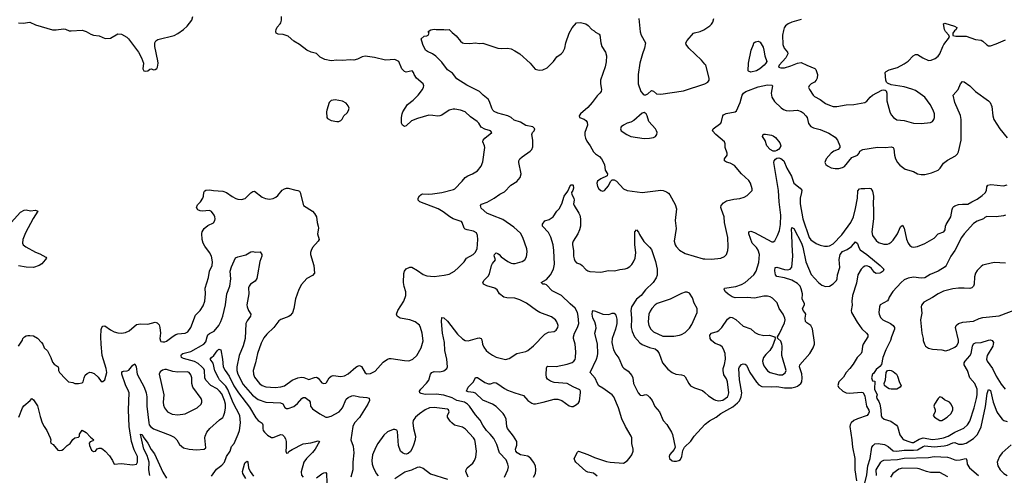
# Model space of a CAD drawing. Header units: inches. Extents: x 1834610 to 2027685, y 642842 to 774116.
# Tile 448 of 632: x 1952681 to 1963198, y 712891 to 717756. Entities that reach past the tile are written whole.
import ezdxf

# ---------------------------------------------------------------- set-up
doc = ezdxf.new("R2010")
doc.units = ezdxf.units.IN
doc.header["$MEASUREMENT"] = 0
doc.layers.add('B9751', color=7, linetype='Continuous')
doc.layers.add('B9761', color=7, linetype='Continuous')

msp = doc.modelspace()

# ---------------------------------------------------------------- linework, layer by layer
at = {"layer": 'B9751', "color": 5}
for points, elevation in [([(1952668, 714270), (1952710, 714332), (1952716, 714350), (1952733, 714370), (1952750, 714380), (1952770, 714384), (1952790, 714385), (1952830, 714379), (1952870, 714354), (1952915, 714310), (1952928, 714290), (1952944, 714250), (1952978, 714218), (1953013, 714150), (1953030, 714098), (1953050, 714076), (1953091, 714050), (1953097, 714030), (1953097, 714010), (1953106, 713990), (1953170, 713919), (1953202, 713890), (1953250, 713881), (1953271, 713871), (1953310, 713870), (1953350, 713878), (1953358, 713890), (1953369, 713931), (1953381, 713959), (1953401, 713979), (1953430, 713993), (1953450, 713990), (1953478, 713978), (1953518, 713938), (1953550, 713893), (1953570, 713891), (1953592, 713910), (1953611, 713990), (1953606, 714030), (1953562, 714170), (1953550, 714290), (1953547, 714370), (1953553, 714447), (1953560, 714470), (1953570, 714483), (1953590, 714486), (1953650, 714443), (1953690, 714422), (1953730, 714413), (1953770, 714410), (1953810, 714416), (1953850, 714433), (1953930, 714501), (1953971, 714509), (1954050, 714506), (1954130, 714524), (1954150, 714520), (1954170, 714497), (1954177, 714470), (1954185, 714410), (1954180, 714350), (1954187, 714327), (1954190, 714321), (1954210, 714314), (1954230, 714316), (1954250, 714323), (1954322, 714378), (1954350, 714393), (1954370, 714400), (1954450, 714408), (1954477, 714423), (1954511, 714470), (1954560, 714600), (1954609, 714651), (1954641, 714699), (1954659, 714750), (1954667, 714830), (1954664, 714890), (1954699, 715001), (1954710, 715070), (1954738, 715130), (1954742, 715170), (1954730, 715230), (1954709, 715270), (1954659, 715339), (1954642, 715370), (1954632, 715410), (1954628, 715472), (1954631, 715490), (1954650, 715525), (1954690, 715559), (1954750, 715587), (1954765, 715610), (1954769, 715630), (1954767, 715650), (1954758, 715670), (1954730, 715709), (1954710, 715717), (1954630, 715710), (1954610, 715713), (1954585, 715725), (1954571, 715750), (1954580, 715780), (1954612, 715810), (1954636, 715850), (1954644, 715870), (1954648, 715912), (1954655, 715925), (1954670, 715935), (1954710, 715939), (1954750, 715930), (1954850, 715925), (1954890, 715910), (1954950, 715869), (1954990, 715847), (1955010, 715840), (1955050, 715836), (1955090, 715846), (1955150, 715908), (1955170, 715921), (1955190, 715924), (1955270, 715859), (1955306, 715846), (1955350, 715838), (1955390, 715846), (1955418, 715862), (1955440, 715880), (1955485, 715935), (1955509, 715951), (1955530, 715957), (1955550, 715956), (1955630, 715934), (1955652, 715932), (1955670, 715923), (1955678, 715910), (1955711, 715771), (1955810, 715711), (1955830, 715686), (1955850, 715650), (1955859, 715590), (1955870, 715550), (1955872, 715530), (1955863, 715470), (1955879, 715410), (1955870, 715390), (1955810, 715324), (1955793, 715290), (1955788, 715270), (1955788, 715248), (1955823, 715130), (1955830, 715049), (1955810, 715023), (1955747, 714993), (1955690, 714929), (1955664, 714876), (1955626, 714774), (1955610, 714670), (1955595, 714625), (1955570, 714596), (1955555, 714585), (1955470, 714553), (1955450, 714540), (1955395, 714470), (1955321, 714399), (1955290, 714357), (1955260, 714300), (1955220, 714190), (1955200, 714090), (1955176, 714010), (1955178, 713970), (1955190, 713937), (1955244, 713870), (1955270, 713848), (1955310, 713837), (1955410, 713829), (1955470, 713835), (1955510, 713847), (1955593, 713907), (1955652, 713930), (1955690, 713938), (1955715, 713935), (1955770, 713915), (1955830, 713936), (1955850, 713938), (1955870, 713929), (1955910, 713877), (1955930, 713870), (1955950, 713876), (1955957, 713883), (1955988, 713932), (1956010, 713950), (1956030, 713956), (1956110, 713947), (1956150, 713952), (1956190, 713973), (1956270, 714044), (1956290, 714057), (1956310, 714062), (1956334, 714054), (1956370, 713985), (1956390, 713974), (1956430, 713977), (1956477, 714003), (1956562, 714098), (1956610, 714132), (1956630, 714138), (1956650, 714137), (1956790, 714115), (1956830, 714113), (1956850, 714116), (1956881, 714130), (1956924, 714170), (1956971, 714250), (1956992, 714328), (1956982, 714410), (1956964, 714470), (1956950, 714492), (1956905, 714530), (1956850, 714552), (1956744, 714570), (1956713, 714590), (1956707, 714610), (1956722, 714650), (1956785, 714750), (1956805, 714810), (1956805, 714850), (1956787, 714907), (1956780, 714950), (1956785, 715045), (1956791, 715070), (1956810, 715095), (1956850, 715113), (1956870, 715113), (1956930, 715078), (1956990, 715034), (1957030, 715020), (1957110, 715012), (1957214, 715026), (1957270, 715038), (1957326, 715070), (1957370, 715108), (1957429, 715171), (1957453, 715210), (1957526, 715250), (1957546, 715270), (1957566, 715310), (1957575, 715410), (1957571, 715451), (1957559, 715479), (1957530, 715497), (1957462, 715510), (1957440, 715520), (1957428, 715530), (1957409, 715589), (1957399, 715599), (1957386, 715606), (1957310, 715628), (1957275, 715650), (1957205, 715705), (1957150, 715736), (1956954, 715810), (1956939, 715830), (1956937, 715850), (1956950, 715875), (1956970, 715890), (1956985, 715895), (1957050, 715892), (1957090, 715896), (1957190, 715912), (1957316, 715944), (1957330, 715950), (1957409, 716030), (1957438, 716070), (1957469, 716090), (1957519, 716110), (1957570, 716142), (1957610, 716191), (1957630, 716238), (1957650, 716390), (1957647, 716410), (1957627, 716450), (1957632, 716470), (1957650, 716490), (1957725, 716550), (1957709, 716569), (1957650, 716585), (1957609, 716609), (1957585, 716650), (1957568, 716670), (1957497, 716717), (1957438, 716770), (1957390, 716790), (1957330, 716800), (1957310, 716800), (1957270, 716788), (1957190, 716736), (1957170, 716728), (1957146, 716726), (1957094, 716734), (1957050, 716735), (1956930, 716701), (1956866, 716674), (1956810, 716622), (1956790, 716616), (1956770, 716630), (1956759, 716650), (1956759, 716710), (1956766, 716750), (1956775, 716770), (1956822, 716850), (1956885, 716895), (1956939, 716950), (1956984, 717010), (1956996, 717036), (1956998, 717050), (1956991, 717071), (1956920, 717130), (1956895, 717170), (1956889, 717190), (1956873, 717210), (1956810, 717196), (1956790, 717204), (1956762, 717230), (1956730, 717310), (1956690, 717330), (1956590, 717324), (1956472, 717352), (1956370, 717367), (1956340, 717360), (1956290, 717333), (1956250, 717323), (1956210, 717328), (1956130, 717319), (1956070, 717322), (1956010, 717317), (1955941, 717330), (1955890, 717354), (1955850, 717396), (1955795, 717410), (1955750, 717430), (1955671, 717491), (1955608, 717528), (1955550, 717578), (1955496, 717596), (1955441, 717601), (1955422, 717610), (1955416, 717630), (1955420, 717650), (1955430, 717676), (1955464, 717710), (1955470, 717722), (1955479, 717750), (1955479, 717790)], 380), ([(1952670, 717722), (1952720, 717720), (1952790, 717728), (1952850, 717700), (1953030, 717648), (1953070, 717648), (1953150, 717659), (1953170, 717655), (1953210, 717638), (1953230, 717635), (1953350, 717643), (1953390, 717631), (1953440, 717600), (1953470, 717591), (1953530, 717583), (1953595, 717555), (1953650, 717557), (1953730, 717605), (1953770, 717600), (1953824, 717570), (1953845, 717550), (1953950, 717410), (1953983, 717350), (1954005, 717290), (1953996, 717230), (1954009, 717209), (1954030, 717205), (1954050, 717210), (1954070, 717227), (1954089, 717231), (1954110, 717221), (1954130, 717225), (1954147, 717233), (1954153, 717247), (1954160, 717290), (1954158, 717318), (1954125, 717470), (1954126, 717510), (1954134, 717530), (1954156, 717544), (1954330, 717588), (1954371, 717609), (1954430, 717650), (1954470, 717686), (1954520, 717750), (1954530, 717790)], 420), ([(1957858, 712870), (1957897, 712950), (1957902, 712982), (1957897, 713010), (1957877, 713057), (1957808, 713130), (1957778, 713218), (1957744, 713284), (1957706, 713330), (1957666, 713370), (1957630, 713426), (1957601, 713481), (1957550, 713535), (1957485, 713630), (1957466, 713650), (1957431, 713671), (1957350, 713690), (1957299, 713719), (1957210, 713747), (1957130, 713756), (1957014, 713754), (1956970, 713763), (1956955, 713770), (1956952, 713790), (1956966, 713810), (1957027, 713873), (1957052, 713908), (1957070, 713970), (1957083, 713990), (1957110, 713998), (1957170, 713995), (1957210, 714005), (1957243, 714030), (1957250, 714050), (1957245, 714130), (1957222, 714222), (1957219, 714310), (1957196, 714410), (1957187, 714533), (1957190, 714576), (1957210, 714573), (1957250, 714535), (1957359, 714399), (1957410, 714347), (1957441, 714330), (1957470, 714327), (1957570, 714356), (1957590, 714358), (1957610, 714352), (1957617, 714337), (1957625, 714290), (1957640, 714260), (1957665, 714225), (1957690, 714201), (1957730, 714172), (1957770, 714152), (1957870, 714126), (1957910, 714139), (1957990, 714190), (1958088, 714212), (1958110, 714222), (1958170, 714273), (1958290, 714396), (1958330, 714418), (1958390, 714427), (1958410, 714440), (1958430, 714470), (1958434, 714490), (1958420, 714530), (1958403, 714550), (1958361, 714581), (1958237, 714630), (1958203, 714650), (1958093, 714730), (1958025, 714765), (1957970, 714782), (1957885, 714785), (1957853, 714793), (1957807, 714827), (1957780, 714870), (1957758, 714890), (1957670, 714912), (1957637, 714930), (1957629, 714950), (1957644, 714976), (1957684, 715016), (1957698, 715042), (1957720, 715130), (1957730, 715151), (1957762, 715190), (1957750, 715234), (1957753, 715250), (1957770, 715265), (1957790, 715260), (1957804, 715250), (1957823, 715223), (1957894, 715174), (1957930, 715156), (1957950, 715153), (1957974, 715154), (1958050, 715173), (1958076, 715190), (1958095, 715225), (1958103, 715277), (1958099, 715310), (1958055, 715430), (1958030, 715475), (1957961, 715541), (1957842, 715622), (1957730, 715663), (1957672, 715690), (1957610, 715744), (1957602, 715770), (1957615, 715785), (1957673, 715807), (1957750, 715850), (1957810, 715892), (1957861, 715919), (1957929, 715990), (1957991, 716029), (1958028, 716070), (1958039, 716110), (1958012, 716230), (1958012, 716250), (1958025, 716270), (1958047, 716290), (1958134, 716350), (1958153, 716370), (1958161, 716399), (1958162, 716470), (1958152, 716530), (1958160, 716550), (1958178, 716570), (1958184, 716590), (1958162, 716610), (1958087, 716627), (1958030, 716660), (1957962, 716682), (1957930, 716710), (1957897, 716730), (1957790, 716759), (1957750, 716776), (1957734, 716790), (1957723, 716810), (1957701, 716881), (1957687, 716907), (1957633, 716950), (1957592, 716990), (1957458, 717058), (1957350, 717125), (1957305, 717185), (1957250, 717220), (1957190, 717301), (1957125, 717365), (1957090, 717392), (1957036, 717416), (1957017, 717430), (1956989, 717490), (1956968, 717552), (1957000, 717580), (1957030, 717582), (1957046, 717590), (1957055, 717610), (1957046, 717630), (1957074, 717646), (1957110, 717655), (1957130, 717651), (1957210, 717651), (1957230, 717646), (1957270, 717651), (1957300, 717620), (1957344, 717584), (1957390, 717526), (1957410, 717510), (1957426, 717506), (1957490, 717500), (1957550, 717508), (1957590, 717503), (1957630, 717505), (1957790, 717452), (1957830, 717449), (1957890, 717450), (1957930, 717444), (1957970, 717424), (1958022, 717390), (1958135, 717290), (1958189, 717229), (1958230, 717215), (1958270, 717221), (1958317, 717243), (1958382, 717310), (1958420, 717360), (1958464, 717390), (1958484, 717410), (1958505, 717450), (1958515, 717510), (1958550, 717610), (1958581, 717670), (1958630, 717721), (1958670, 717727), (1958730, 717711), (1958754, 717694), (1958792, 717652), (1958817, 717637), (1958830, 717622), (1958870, 717602), (1958878, 717590), (1958888, 717508), (1958901, 717470), (1958940, 717410), (1958948, 717368), (1958945, 717305), (1958934, 717254), (1958884, 717110), (1958884, 717070), (1958895, 717010), (1958893, 716990), (1958879, 716970), (1958850, 716944), (1958796, 716870), (1958750, 716818), (1958671, 716750), (1958656, 716730), (1958662, 716710), (1958712, 716692), (1958730, 716679), (1958741, 716661), (1958746, 716630), (1958718, 716550), (1958718, 716518), (1958724, 716490), (1958740, 716460), (1958776, 716410), (1958810, 716345), (1958830, 716324), (1958874, 716294), (1958895, 716270), (1958927, 716210), (1958936, 716150), (1958961, 716110), (1958958, 716090), (1958890, 716055), (1958854, 716030), (1958845, 716010), (1958853, 715973), (1958868, 715948), (1958890, 715931), (1958910, 715926), (1958929, 715931), (1958970, 715983), (1958992, 716028), (1959010, 716046), (1959030, 716047), (1959056, 716030), (1959130, 715950), (1959170, 715930), (1959330, 715909), (1959530, 715935), (1959553, 715933), (1959590, 715919), (1959610, 715904), (1959624, 715884), (1959682, 715782), (1959697, 715737), (1959681, 715610), (1959694, 715526), (1959673, 715390), (1959681, 715350), (1959692, 715332), (1959730, 715294), (1959790, 715259), (1959983, 715203), (1960000, 715202)], 360), ([(1959294, 717770), (1959307, 717627), (1959320, 717590), (1959364, 717510), (1959355, 717450), (1959332, 717390), (1959304, 717290), (1959288, 717170), (1959288, 717070), (1959315, 716990), (1959340, 716960), (1959350, 716953), (1959370, 716954), (1959390, 716964), (1959430, 716998), (1959450, 716993), (1959485, 716965), (1959530, 716960), (1959770, 716996), (1960000, 717070)], 380), ([(1960000, 717281), (1959964, 717324), (1959830, 717450), (1959800, 717490), (1959798, 717510), (1959810, 717535), (1959879, 717610), (1959890, 717616), (1959950, 717628), (1959990, 717648), (1960000, 717655)], 380), ([(1958170, 712870), (1958190, 712910), (1958194, 712950), (1958190, 712990), (1958170, 713030), (1958140, 713070), (1958110, 713096), (1958030, 713110), (1957996, 713130), (1957982, 713150), (1957978, 713170), (1957990, 713211), (1957990, 713250), (1957955, 713310), (1957891, 713390), (1957884, 713410), (1957877, 713490), (1957861, 713530), (1957846, 713550), (1957770, 713625), (1957730, 713649), (1957630, 713694), (1957550, 713766), (1957530, 713776), (1957470, 713781), (1957455, 713790), (1957470, 713830), (1957527, 713890), (1957550, 713935), (1957570, 713935), (1957650, 713881), (1957690, 713866), (1957710, 713867), (1957750, 713881), (1957770, 713879), (1957790, 713869), (1957858, 713818), (1957890, 713800), (1957970, 713770), (1958064, 713744), (1958110, 713691), (1958150, 713661), (1958170, 713655), (1958190, 713655), (1958271, 713671), (1958390, 713702), (1958430, 713704), (1958471, 713691), (1958550, 713633), (1958576, 713624), (1958593, 713627), (1958630, 713646), (1958650, 713665), (1958659, 713681), (1958673, 713773), (1958673, 713790), (1958664, 713804), (1958594, 713834), (1958530, 713870), (1958390, 713882), (1958350, 713894), (1958318, 713918), (1958310, 713934), (1958306, 713966), (1958307, 714033), (1958311, 714049), (1958324, 714056), (1958410, 714051), (1958530, 714076), (1958584, 714096), (1958602, 714110), (1958613, 714127), (1958618, 714150), (1958622, 714210), (1958614, 714290), (1958595, 714350), (1958595, 714370), (1958606, 714410), (1958640, 714470), (1958652, 714510), (1958648, 714590), (1958638, 714630), (1958615, 714675), (1958560, 714720), (1958469, 714809), (1958370, 714860), (1958310, 714925), (1958290, 714933), (1958268, 714930), (1958250, 714950), (1958310, 714982), (1958352, 715030), (1958384, 715090), (1958395, 715145), (1958386, 715290), (1958378, 715350), (1958355, 715435), (1958330, 715484), (1958267, 715550), (1958267, 715573), (1958292, 715608), (1958337, 715623), (1958379, 715650), (1958419, 715710), (1958443, 715737), (1958472, 715788), (1958498, 715870), (1958536, 715924), (1958564, 715990), (1958570, 715994), (1958590, 715992), (1958593, 715987), (1958595, 715955), (1958590, 715930), (1958576, 715910), (1958578, 715890), (1958601, 715850), (1958604, 715830), (1958598, 715790), (1958603, 715770), (1958655, 715690), (1958665, 715670), (1958673, 715630), (1958672, 715552), (1958660, 715510), (1958642, 715470), (1958593, 715390), (1958587, 715370), (1958585, 715350), (1958597, 715290), (1958598, 715230), (1958603, 715203), (1958610, 715182), (1958630, 715158), (1958670, 715145), (1958691, 715130), (1958730, 715088), (1958750, 715073), (1958770, 715068), (1958890, 715061), (1958970, 715078), (1959035, 715075), (1959090, 715089), (1959150, 715095), (1959170, 715103), (1959199, 715121), (1959219, 715141), (1959238, 715170), (1959254, 715210), (1959262, 715270), (1959253, 715350), (1959253, 715490), (1959270, 715511), (1959290, 715486), (1959301, 715461), (1959348, 715388), (1959410, 715328), (1959430, 715301), (1959474, 715174), (1959489, 715090), (1959492, 715028), (1959481, 714999), (1959448, 714950), (1959367, 714870), (1959318, 714810), (1959270, 714770), (1959217, 714690), (1959209, 714650), (1959215, 714570), (1959213, 714470), (1959225, 714425), (1959249, 714370), (1959304, 714304), (1959329, 714289), (1959410, 714255), (1959470, 714240), (1959490, 714225), (1959511, 714191), (1959549, 714090), (1959603, 714023), (1959650, 713988), (1959690, 713971), (1959750, 713964), (1959775, 713955), (1959790, 713941), (1959828, 713870), (1959847, 713847), (1959890, 713826), (1959976, 713796), (1960000, 713774)], 340), ([(1952591, 715590), (1952690, 715702), (1952730, 715722), (1952750, 715727), (1952796, 715716), (1952850, 715723), (1952874, 715710), (1952826, 715634), (1952742, 715478), (1952715, 715410), (1952711, 715370), (1952720, 715350), (1952746, 715330), (1952850, 715273), (1952896, 715256), (1952961, 715221), (1952967, 715210), (1952955, 715190), (1952918, 715150), (1952890, 715130), (1952830, 715111), (1952750, 715114), (1952670, 715129)], 380), ([(1952671, 713510), (1952710, 713610), (1952727, 713633), (1952794, 713690), (1952810, 713711), (1952830, 713696), (1952870, 713633), (1952899, 713519), (1952923, 713450), (1952944, 713410), (1952973, 713370), (1953008, 713290), (1953014, 713270), (1953009, 713250), (1953014, 713234), (1953039, 713219), (1953090, 713160), (1953110, 713155), (1953130, 713159), (1953150, 713170), (1953190, 713210), (1953220, 713230), (1953250, 713273), (1953270, 713291), (1953310, 713298), (1953319, 713310), (1953321, 713330), (1953350, 713371), (1953390, 713346), (1953437, 713297), (1953472, 713270), (1953462, 713258), (1953433, 713247), (1953425, 713235), (1953428, 713210), (1953450, 713159), (1953470, 713144), (1953490, 713148), (1953510, 713174), (1953530, 713182), (1953550, 713179), (1953570, 713169), (1953594, 713150), (1953640, 713100), (1953673, 713050), (1953691, 713011), (1953764, 713016), (1953890, 713001), (1953929, 713011), (1953940, 713030), (1953940, 713090), (1953903, 713163), (1953877, 713250), (1953852, 713410), (1953842, 713590), (1953851, 713770), (1953845, 713790), (1953810, 713856), (1953773, 713970), (1953773, 713990), (1953781, 713999), (1953790, 714003), (1953830, 714006), (1953846, 714014), (1953890, 714068), (1953910, 714081), (1953924, 714050), (1953936, 713970), (1954012, 713830), (1954034, 713770), (1954040, 713730), (1954041, 713630), (1954062, 713450), (1954066, 713430), (1954079, 713410), (1954110, 713388), (1954290, 713319), (1954330, 713298), (1954359, 713270), (1954390, 713219), (1954430, 713185), (1954490, 713170), (1954570, 713163), (1954650, 713168), (1954670, 713185), (1954659, 713290), (1954662, 713310), (1954682, 713350), (1954714, 713390), (1954816, 713484), (1954850, 713508), (1954858, 713522), (1954874, 713566), (1954879, 713610), (1954878, 713650), (1954870, 713690), (1954839, 713759), (1954816, 713790), (1954790, 713813), (1954723, 713850), (1954670, 713905), (1954660, 713930), (1954655, 714010), (1954647, 714027), (1954626, 714050), (1954586, 714086), (1954550, 714106), (1954430, 714137), (1954410, 714150), (1954405, 714170), (1954410, 714180), (1954423, 714190), (1954510, 714212), (1954648, 714290), (1954670, 714315), (1954683, 714370), (1954692, 714390), (1954710, 714405), (1954758, 714430), (1954809, 714490), (1954830, 714532), (1954851, 714590), (1954881, 714710), (1954895, 714830), (1954925, 714910), (1954936, 714990), (1954931, 715070), (1954945, 715115), (1954988, 715212), (1955010, 715224), (1955097, 715243), (1955150, 715278), (1955170, 715281), (1955195, 715275), (1955250, 715276), (1955266, 715250), (1955267, 715230), (1955245, 715175), (1955223, 715030), (1955213, 714993), (1955196, 714964), (1955146, 714930), (1955131, 714910), (1955127, 714893), (1955129, 714830), (1955109, 714710), (1955110, 714690), (1955124, 714650), (1955150, 714610), (1955148, 714590), (1955110, 714540), (1955097, 714510), (1955090, 714350), (1955070, 714272), (1955025, 714170), (1954999, 714050), (1954999, 714010), (1955010, 713970), (1955070, 713861), (1955167, 713747), (1955230, 713699), (1955310, 713670), (1955467, 713666), (1955493, 713653), (1955515, 713615), (1955530, 713604), (1955550, 713603), (1955610, 713627), (1955650, 713657), (1955695, 713710), (1955710, 713721), (1955730, 713720), (1955775, 713690), (1955784, 713670), (1955789, 713630), (1955810, 713599), (1955886, 713546), (1955952, 713512), (1955970, 713510), (1956010, 713521), (1956095, 713570), (1956130, 713610), (1956170, 713702), (1956190, 713720), (1956230, 713739), (1956250, 713742), (1956310, 713727), (1956390, 713720), (1956414, 713714), (1956418, 713690), (1956401, 713650), (1956312, 713508), (1956259, 713450), (1956239, 713410), (1956220, 713270), (1956243, 713203), (1956251, 713130), (1956238, 713030), (1956240, 712950), (1956220, 712870)], 360), ([(1958850, 712883), (1958810, 712914), (1958750, 712923), (1958730, 712936), (1958623, 713030), (1958610, 713050), (1958604, 713070), (1958641, 713139), (1958650, 713147), (1958750, 713114), (1958822, 713081), (1958950, 713038), (1958990, 713030), (1959130, 713019), (1959170, 713046), (1959193, 713070), (1959220, 713110), (1959233, 713150), (1959235, 713170), (1959219, 713230), (1959218, 713290), (1959212, 713310), (1959151, 713410), (1959114, 713494), (1959076, 713610), (1959027, 713730), (1959010, 713751), (1958910, 713822), (1958867, 713847), (1958852, 713870), (1958827, 713927), (1958773, 713990), (1958841, 714130), (1958854, 714166), (1958857, 714190), (1958852, 714292), (1958826, 714410), (1958838, 714462), (1958836, 714490), (1958823, 714530), (1958803, 714570), (1958795, 714610), (1958799, 714641), (1958808, 714650), (1958830, 714645), (1958911, 714611), (1958974, 714606), (1959010, 714623), (1959030, 714623), (1959050, 714601), (1959059, 714559), (1959060, 714510), (1959046, 714450), (1959008, 714350), (1959007, 714310), (1959023, 714230), (1959050, 714184), (1959082, 714142), (1959121, 714050), (1959135, 714035), (1959182, 714002), (1959218, 713958), (1959230, 713930), (1959236, 713870), (1959288, 713770), (1959310, 713748), (1959330, 713744), (1959370, 713753), (1959388, 713748), (1959410, 713725), (1959436, 713690), (1959464, 713624), (1959517, 713570), (1959555, 713475), (1959594, 713434), (1959644, 713350), (1959653, 713327), (1959683, 713190), (1959673, 713167), (1959626, 713114), (1959618, 713090), (1959621, 713070), (1959650, 713045), (1959670, 713041), (1959697, 713043), (1959722, 713050), (1959739, 713061), (1959753, 713090), (1959766, 713154), (1959784, 713190), (1959850, 713255), (1959885, 713310), (1960000, 713434)], 320), ([(1954730, 712882), (1954785, 712955), (1954841, 712999), (1954868, 713030), (1954890, 713090), (1954928, 713150), (1954943, 713197), (1954971, 713230), (1955016, 713330), (1955029, 713370), (1955040, 713450), (1955032, 713530), (1954963, 713663), (1954905, 713805), (1954883, 713843), (1954817, 713910), (1954804, 713930), (1954767, 714007), (1954747, 714087), (1954715, 714130), (1954730, 714150), (1954756, 714170), (1954790, 714220), (1954810, 714236), (1954830, 714231), (1954848, 714130), (1954856, 714050), (1954875, 714010), (1954918, 713950), (1954967, 713847), (1955017, 713770), (1955137, 713617), (1955203, 713503), (1955230, 713474), (1955270, 713446), (1955280, 713430), (1955278, 713390), (1955283, 713370), (1955296, 713350), (1955330, 713318), (1955370, 713296), (1955390, 713296), (1955470, 713326), (1955490, 713323), (1955507, 713306), (1955520, 713280), (1955526, 713250), (1955527, 713193), (1955523, 713150), (1955530, 713126), (1955550, 713131), (1955557, 713143), (1955593, 713167), (1955710, 713226), (1955790, 713238), (1955870, 713259), (1955883, 713250), (1955838, 713170), (1955810, 713135), (1955745, 713070), (1955718, 713030), (1955689, 712929), (1955693, 712893), (1955708, 712870)], 340), ([(1957471, 712870), (1957447, 712930), (1957449, 712950), (1957461, 712970), (1957520, 713020), (1957540, 713050), (1957554, 713086), (1957560, 713150), (1957548, 713250), (1957542, 713270), (1957529, 713289), (1957443, 713383), (1957410, 713403), (1957327, 713427), (1957296, 713450), (1957278, 713470), (1957250, 713510), (1957250, 713530), (1957267, 713570), (1957261, 713590), (1957250, 713595), (1957110, 713616), (1957059, 713610), (1957013, 713590), (1956952, 713548), (1956908, 713510), (1956885, 713475), (1956882, 713450), (1956888, 713392), (1956908, 713310), (1956905, 713270), (1956888, 713212), (1956869, 713171), (1956854, 713146), (1956830, 713124), (1956810, 713117), (1956790, 713119), (1956769, 713129), (1956750, 713150), (1956727, 713210), (1956717, 713357), (1956710, 713374), (1956690, 713379), (1956670, 713378), (1956610, 713356), (1956570, 713318), (1956506, 713230), (1956484, 713190), (1956450, 713110), (1956441, 713050), (1956445, 713010), (1956457, 712977), (1956490, 712910), (1956510, 712886)], 380), ([(1954073, 712887), (1954062, 712950), (1954063, 713030), (1954043, 713103), (1954006, 713170), (1953970, 713331), (1953990, 713327), (1954001, 713301), (1954050, 713233), (1954085, 713165), (1954120, 713120), (1954210, 712925), (1954250, 712860)], 340), ([(1955096, 712856), (1955064, 712910), (1955060, 712930), (1955082, 713010), (1955090, 713027), (1955110, 713041), (1955119, 713030), (1955126, 712970), (1955142, 712930), (1955180, 712880)], 320), ([(1956690, 712856), (1956794, 712926), (1956870, 712950), (1956930, 712979), (1956950, 712980), (1956990, 712968), (1957070, 712907), (1957250, 712848)], 380), ([(1955850, 712862), (1955910, 712905), (1955930, 712916), (1955950, 712920), (1955958, 712910), (1955961, 712810)], 340)]:
    msp.add_lwpolyline(points, dxfattribs=dict(at, elevation=elevation))
for points, elevation in [([(1956050, 716900), (1956010, 716891), (1955988, 716870), (1955961, 716790), (1955957, 716770), (1955961, 716710), (1955970, 716699), (1956010, 716679), (1956070, 716670), (1956090, 716670), (1956110, 716678), (1956125, 716695), (1956142, 716730), (1956178, 716762), (1956193, 716787), (1956200, 716810), (1956190, 716837), (1956170, 716866), (1956130, 716885)], 420), ([(1959350, 716764), (1959330, 716759), (1959241, 716679), (1959210, 716662), (1959170, 716649), (1959131, 716630), (1959105, 716610), (1959098, 716590), (1959105, 716570), (1959165, 716530), (1959208, 716508), (1959350, 716488), (1959410, 716489), (1959450, 716496), (1959472, 716508), (1959487, 716530), (1959490, 716550), (1959485, 716570), (1959474, 716590), (1959402, 716670), (1959384, 716730), (1959373, 716750)], 380), ([(1959790, 714847), (1959750, 714832), (1959630, 714770), (1959490, 714725), (1959468, 714711), (1959432, 714670), (1959415, 714645), (1959401, 714610), (1959395, 714530), (1959401, 714490), (1959422, 714450), (1959450, 714423), (1959550, 714377), (1959670, 714377), (1959730, 714387), (1959750, 714393), (1959790, 714417), (1959837, 714463), (1959859, 714501), (1959916, 714630), (1959916, 714670), (1959884, 714730), (1959866, 714786), (1959835, 714835), (1959810, 714847)], 360), ([(1954230, 714021), (1954207, 714013), (1954183, 713997), (1954171, 713970), (1954222, 713750), (1954215, 713670), (1954219, 713639), (1954229, 713610), (1954259, 713570), (1954310, 713542), (1954370, 713535), (1954450, 713547), (1954576, 713610), (1954620, 713650), (1954628, 713670), (1954628, 713690), (1954619, 713710), (1954529, 713830), (1954519, 713870), (1954519, 713930), (1954510, 713965), (1954490, 713987), (1954470, 713995), (1954370, 713991), (1954318, 713998), (1954250, 714020)], 380)]:
    msp.add_lwpolyline(points, close=True, dxfattribs=dict(at, elevation=elevation))
at = {"layer": 'B9761', "color": 5}
for points, elevation in [([(1960000, 717655), (1960054, 717690), (1960072, 717708), (1960085, 717730), (1960094, 717770)], 380), ([(1961030, 717758), (1960930, 717731), (1960889, 717711), (1960862, 717690), (1960847, 717670), (1960838, 717642), (1960830, 717590), (1960831, 717491), (1960848, 717450), (1960881, 717410), (1960887, 717390), (1960866, 717350), (1960794, 717270), (1960787, 717247), (1960810, 717241), (1960850, 717242), (1960918, 717262), (1960990, 717291), (1961030, 717298), (1961090, 717269), (1961176, 717236), (1961184, 717224), (1961203, 717170), (1961200, 717130), (1961190, 717110), (1961171, 717090), (1961135, 717070), (1961113, 717050), (1961108, 717030), (1961116, 717010), (1961156, 716950), (1961170, 716936), (1961230, 716903), (1961290, 716862), (1961330, 716842), (1961370, 716829), (1961410, 716828), (1961510, 716846), (1961591, 716849), (1961710, 716870), (1961730, 716884), (1961767, 716930), (1961790, 716950), (1961890, 717003), (1961910, 717007), (1961924, 717004), (1961936, 716996), (1961944, 716970), (1961945, 716890), (1961977, 716770), (1961990, 716739), (1962013, 716710), (1962050, 716687), (1962130, 716678), (1962230, 716651), (1962310, 716646), (1962410, 716658), (1962431, 716669), (1962446, 716690), (1962452, 716710), (1962453, 716750), (1962440, 716790), (1962408, 716850), (1962350, 716930), (1962250, 716998), (1962210, 717015), (1962130, 717038), (1961990, 717059), (1961950, 717079), (1961939, 717090), (1961933, 717110), (1961927, 717190), (1961936, 717204), (1961970, 717222), (1962056, 717244), (1962130, 717283), (1962170, 717311), (1962225, 717370), (1962250, 717384), (1962270, 717384), (1962327, 717347), (1962390, 717320), (1962418, 717322), (1962458, 717342), (1962490, 717365), (1962510, 717391), (1962540, 717470), (1962552, 717490), (1962614, 717570), (1962606, 717590), (1962570, 717629), (1962559, 717650), (1962550, 717710), (1962562, 717718), (1962668, 717688), (1962691, 717671), (1962685, 717650), (1962665, 717635), (1962650, 717610), (1962648, 717588), (1962681, 717581), (1962790, 717578), (1962890, 717545), (1962950, 717538), (1962970, 717528), (1963010, 717486), (1963030, 717478), (1963050, 717477), (1963110, 717497), (1963210, 717540)], 380), ([(1960000, 717070), (1960001, 717070), (1960032, 717090), (1960044, 717110), (1960044, 717130), (1960009, 717270), (1960000, 717281)], 380), ([(1960000, 715202), (1960070, 715200), (1960170, 715210), (1960210, 715227), (1960232, 715248), (1960245, 715290), (1960250, 715330), (1960245, 715430), (1960208, 715590), (1960205, 715650), (1960176, 715730), (1960172, 715750), (1960174, 715770), (1960199, 715801), (1960230, 715821), (1960310, 715840), (1960375, 715845), (1960420, 715860), (1960450, 715877), (1960504, 715930), (1960504, 715950), (1960486, 716010), (1960470, 716037), (1960390, 716109), (1960317, 716197), (1960270, 716223), (1960230, 716235), (1960209, 716250), (1960209, 716270), (1960239, 716310), (1960239, 716330), (1960215, 716390), (1960215, 716430), (1960209, 716450), (1960116, 716530), (1960083, 716570), (1960090, 716590), (1960169, 716650), (1960178, 716670), (1960190, 716730), (1960200, 716740), (1960227, 716753), (1960322, 716770), (1960338, 716782), (1960376, 716870), (1960397, 716950), (1960411, 716970), (1960436, 716990), (1960570, 717040), (1960670, 717059), (1960716, 717056), (1960724, 717050), (1960709, 716970), (1960715, 716930), (1960743, 716883), (1960815, 716815), (1960838, 716798), (1960870, 716785), (1960903, 716783), (1960990, 716788), (1961030, 716774), (1961050, 716760), (1961080, 716730), (1961091, 716710), (1961107, 716647), (1961130, 716616), (1961161, 716601), (1961230, 716584), (1961323, 716543), (1961390, 716502), (1961416, 716470), (1961443, 716410), (1961441, 716390), (1961425, 716370), (1961378, 716350), (1961350, 716329), (1961296, 716270), (1961281, 716230), (1961291, 716210), (1961310, 716195), (1961350, 716174), (1961390, 716168), (1961430, 716168), (1961470, 716178), (1961490, 716188), (1961570, 716283), (1961629, 716310), (1961649, 716330), (1961655, 716350), (1961688, 716370), (1961845, 716395), (1961930, 716390), (1961990, 716397), (1962010, 716391), (1962018, 716378), (1962024, 716310), (1962035, 716270), (1962056, 716230), (1962081, 716201), (1962140, 716160), (1962230, 716134), (1962270, 716110), (1962310, 716101), (1962350, 716103), (1962421, 716119), (1962490, 716150), (1962513, 716170), (1962550, 716223), (1962590, 716255), (1962677, 716303), (1962698, 716322), (1962710, 716346), (1962739, 716470), (1962738, 716690), (1962731, 716731), (1962670, 716870), (1962653, 716950), (1962704, 717010), (1962730, 717071), (1962750, 717096), (1962770, 717091), (1962830, 717050), (1962889, 716989), (1963030, 716890), (1963047, 716870), (1963066, 716830), (1963075, 716730), (1963087, 716690), (1963150, 716591), (1963230, 716495)], 360), ([(1960000, 713774), (1960038, 713738), (1960099, 713699), (1960113, 713693), (1960150, 713687), (1960190, 713694), (1960216, 713710), (1960240, 713730), (1960250, 713744), (1960256, 713770), (1960241, 713890), (1960230, 713920), (1960204, 713964), (1960194, 714010), (1960194, 714030), (1960210, 714074), (1960222, 714130), (1960217, 714190), (1960199, 714239), (1960184, 714264), (1960160, 714280), (1960110, 714299), (1960069, 714330), (1960056, 714350), (1960052, 714388), (1960070, 714407), (1960130, 714425), (1960150, 714438), (1960180, 714470), (1960241, 714559), (1960270, 714578), (1960290, 714577), (1960330, 714554), (1960410, 714483), (1960490, 714453), (1960535, 714415), (1960570, 714397), (1960630, 714384), (1960690, 714388), (1960745, 714370), (1960754, 714350), (1960751, 714349), (1960723, 714270), (1960695, 714225), (1960650, 714181), (1960627, 714150), (1960615, 714110), (1960618, 714090), (1960630, 714060), (1960650, 714030), (1960670, 714007), (1960699, 713990), (1960790, 713963), (1960830, 713965), (1960857, 713983), (1960867, 714010), (1960822, 714170), (1960825, 714270), (1960821, 714290), (1960810, 714322), (1960778, 714350), (1960775, 714370), (1960797, 714403), (1960850, 714519), (1960856, 714550), (1960854, 714570), (1960837, 714610), (1960792, 714670), (1960772, 714732), (1960722, 714782), (1960696, 714796), (1960670, 714803), (1960630, 714805), (1960530, 714783), (1960450, 714788), (1960325, 714785), (1960290, 714798), (1960250, 714823), (1960221, 714850), (1960207, 714873), (1960210, 714890), (1960330, 714906), (1960390, 714929), (1960430, 714950), (1960523, 715030), (1960547, 715070), (1960576, 715164), (1960585, 715250), (1960570, 715294), (1960550, 715323), (1960506, 715370), (1960470, 715470), (1960470, 715491), (1960490, 715497), (1960530, 715485), (1960716, 715384), (1960730, 715383), (1960746, 715394), (1960775, 715450), (1960796, 715504), (1960809, 715570), (1960810, 715670), (1960794, 715810), (1960788, 715930), (1960737, 716230), (1960740, 716250), (1960753, 716267), (1960770, 716276), (1960790, 716279), (1960813, 716273), (1960842, 716250), (1960877, 716170), (1960924, 716084), (1960949, 716010), (1961018, 715958), (1961034, 715934), (1961032, 715910), (1961017, 715850), (1961017, 715790), (1961047, 715630), (1961114, 715430), (1961130, 715406), (1961190, 715367), (1961230, 715347), (1961277, 715337), (1961310, 715336), (1961330, 715341), (1961370, 715363), (1961462, 715458), (1961558, 715590), (1961588, 715652), (1961610, 715739), (1961631, 715850), (1961632, 715928), (1961653, 715950), (1961670, 715954), (1961710, 715952), (1961756, 715956), (1961772, 715952), (1961790, 715926), (1961802, 715870), (1961796, 715790), (1961802, 715730), (1961800, 715630), (1961782, 715490), (1961790, 715450), (1961830, 715397), (1961856, 715376), (1961910, 715359), (1961950, 715358), (1961970, 715367), (1961990, 715379), (1962010, 715402), (1962056, 715470), (1962090, 715543), (1962110, 715561), (1962128, 715530), (1962153, 715413), (1962170, 715371), (1962190, 715344), (1962210, 715330), (1962230, 715326), (1962270, 715332), (1962350, 715365), (1962450, 715424), (1962492, 715468), (1962551, 715489), (1962566, 715510), (1962570, 715550), (1962577, 715570), (1962626, 715650), (1962641, 715730), (1962650, 715750), (1962659, 715761), (1962671, 715769), (1962710, 715782), (1962750, 715787), (1962810, 715787), (1962850, 715812), (1962910, 715838), (1962963, 715877), (1962994, 715906), (1963007, 715930), (1963012, 715970), (1963024, 715990), (1963056, 715996), (1963190, 715983), (1963230, 715993)], 340), ([(1963210, 715669), (1963190, 715662), (1963110, 715652), (1963010, 715653), (1962990, 715644), (1962976, 715630), (1962910, 715604), (1962870, 715580), (1962770, 715470), (1962740, 715430), (1962670, 715291), (1962628, 715230), (1962578, 715130), (1962565, 715115), (1962493, 715070), (1962405, 715035), (1962350, 715000), (1962310, 714995), (1962230, 715007), (1962170, 714995), (1962130, 714979), (1962097, 714950), (1962007, 714853), (1961969, 714791), (1961963, 714770), (1961950, 714754), (1961874, 714710), (1961864, 714690), (1961859, 714630), (1961860, 714610), (1961875, 714575), (1961899, 714550), (1961982, 714510), (1962010, 714490), (1962024, 714470), (1962025, 714450), (1961993, 714370), (1961983, 714330), (1961933, 714230), (1961902, 714150), (1961885, 714075), (1961867, 714053), (1961830, 714022), (1961801, 713979), (1961790, 713972), (1961780, 713930), (1961790, 713901), (1961814, 713894), (1961812, 713810), (1961839, 713750), (1961833, 713730), (1961835, 713710), (1961858, 713678), (1961870, 713650), (1961881, 713590), (1961884, 713530), (1961889, 713510), (1961916, 713490), (1961987, 713467), (1962047, 713427), (1962059, 713410), (1962084, 713324), (1962110, 713284), (1962130, 713269), (1962180, 713250), (1962210, 713241), (1962230, 713242), (1962290, 713276), (1962330, 713289), (1962430, 713272), (1962490, 713279), (1962550, 713292), (1962600, 713310), (1962670, 713350), (1962766, 713394), (1962806, 713430), (1962831, 713469), (1962877, 713610), (1962902, 713710), (1962910, 713750), (1962909, 713809), (1962883, 713870), (1962830, 713933), (1962804, 714010), (1962770, 714070), (1962769, 714090), (1962780, 714110), (1962830, 714167), (1962843, 714190), (1962860, 714270), (1962870, 714294), (1962890, 714304), (1962950, 714308), (1963030, 714335), (1963050, 714336), (1963070, 714331), (1963082, 714310), (1963081, 714290), (1963074, 714270), (1963014, 714170), (1963008, 714132), (1963014, 714110), (1963073, 714030), (1963110, 713950), (1963165, 713865), (1963206, 713810)], 340), ([(1960000, 713434), (1960003, 713437), (1960050, 713473), (1960119, 713510), (1960170, 713552), (1960297, 713623), (1960350, 713663), (1960370, 713685), (1960387, 713730), (1960394, 713770), (1960371, 713910), (1960362, 714030), (1960371, 714049), (1960390, 714074), (1960410, 714081), (1960430, 714077), (1960445, 714065), (1960479, 713990), (1960550, 713884), (1960576, 713856), (1960610, 713839), (1960710, 713835), (1960770, 713838), (1960850, 713826), (1960930, 713826), (1960970, 713834), (1960990, 713843), (1961025, 713870), (1961037, 713890), (1961040, 713930), (1961034, 713974), (1961011, 714049), (1961014, 714070), (1961122, 714190), (1961158, 714250), (1961171, 714290), (1961172, 714310), (1961150, 714453), (1961132, 714490), (1961090, 714517), (1961074, 714534), (1961071, 714570), (1961077, 714610), (1961067, 714630), (1961050, 714650), (1961044, 714670), (1961065, 714710), (1961064, 714724), (1961040, 714770), (1961043, 714830), (1961030, 714880), (1961016, 714910), (1960990, 714939), (1960930, 714976), (1960850, 715000), (1960770, 715012), (1960756, 715030), (1960747, 715073), (1960750, 715111), (1960770, 715113), (1960849, 715089), (1960885, 715085), (1960910, 715091), (1960927, 715113), (1960940, 715230), (1960931, 715350), (1960929, 715469), (1960924, 715510), (1960930, 715535), (1960950, 715525), (1961031, 715370), (1961045, 715325), (1961079, 715170), (1961134, 715034), (1961213, 714950), (1961250, 714921), (1961290, 714906), (1961330, 714910), (1961370, 714935), (1961405, 714970), (1961413, 714990), (1961417, 715030), (1961440, 715110), (1961436, 715196), (1961446, 715250), (1961470, 715279), (1961518, 715302), (1961565, 715335), (1961610, 715383), (1961630, 715367), (1961643, 715323), (1961658, 715298), (1961730, 715249), (1961873, 715130), (1961911, 715090), (1961905, 715070), (1961883, 715057), (1961870, 715050), (1961830, 715045), (1961810, 715055), (1961778, 715098), (1961757, 715117), (1961730, 715127), (1961710, 715125), (1961690, 715113), (1961670, 715090), (1961632, 715030), (1961619, 714941), (1961575, 714810), (1961570, 714750), (1961574, 714706), (1961561, 714650), (1961566, 714630), (1961626, 714526), (1961676, 714456), (1961726, 714410), (1961740, 714390), (1961740, 714370), (1961690, 714290), (1961683, 714270), (1961678, 714210), (1961669, 714191), (1961625, 714150), (1961583, 714076), (1961550, 714032), (1961509, 713990), (1961482, 713938), (1961431, 713890), (1961419, 713850), (1961428, 713830), (1961473, 713790), (1961510, 713770), (1961550, 713766), (1961670, 713777), (1961690, 713773), (1961710, 713736), (1961726, 713630), (1961750, 713587), (1961753, 713570), (1961749, 713551), (1961732, 713530), (1961630, 713494), (1961590, 713474), (1961564, 713450), (1961552, 713430), (1961548, 713410), (1961569, 713270), (1961576, 713190), (1961603, 713070), (1961602, 712950), (1961619, 712830)], 320), ([(1963210, 715157), (1963090, 715162), (1962997, 715143), (1962970, 715133), (1962950, 715120), (1962910, 715078), (1962890, 715050), (1962880, 715010), (1962877, 714930), (1962868, 714910), (1962850, 714892), (1962830, 714885), (1962770, 714890), (1962708, 714888), (1962650, 714881), (1962550, 714857), (1962490, 714829), (1962430, 714789), (1962340, 714740), (1962312, 714708), (1962309, 714690), (1962317, 714623), (1962304, 714550), (1962316, 714410), (1962331, 714350), (1962331, 714330), (1962345, 714290), (1962356, 714270), (1962390, 714248), (1962430, 714239), (1962530, 714231), (1962570, 714221), (1962610, 714231), (1962670, 714259), (1962690, 714278), (1962710, 714310), (1962710, 714335), (1962678, 714470), (1962683, 714490), (1962709, 714511), (1962754, 714526), (1962870, 714535), (1962930, 714564), (1962970, 714575), (1963145, 714595), (1963350, 714671)], 360), ([(1961710, 712806), (1961730, 712897), (1961742, 712990), (1961765, 713070), (1961785, 713190), (1961797, 713210), (1961815, 713225), (1961850, 713231), (1961918, 713218), (1961958, 713198), (1962010, 713153), (1962050, 713147), (1962130, 713160), (1962230, 713159), (1962270, 713164), (1962290, 713172), (1962330, 713199), (1962350, 713204), (1962450, 713196), (1962555, 713205), (1962590, 713213), (1962650, 713239), (1962670, 713241), (1962710, 713224), (1962750, 713223), (1962790, 713235), (1962870, 713283), (1962912, 713328), (1962951, 713409), (1962996, 713624), (1963015, 713765), (1963030, 713807), (1963050, 713797), (1963081, 713670), (1963120, 713570), (1963130, 713549), (1963174, 713490), (1963194, 713474), (1963230, 713464)], 320), ([(1963270, 713215), (1963177, 713130), (1963148, 713090), (1963128, 713050), (1963123, 713030), (1963129, 712990), (1963153, 712950), (1963192, 712910), (1963230, 712889)], 320), ([(1961833, 712890), (1961830, 712950), (1961880, 713030), (1961890, 713042), (1961910, 713053), (1962059, 713061), (1962130, 713072), (1962390, 713082), (1962450, 713091), (1962590, 713084), (1962618, 713078), (1962670, 713054), (1962690, 713051), (1962726, 713054), (1962770, 713068), (1962790, 713069), (1962799, 713050), (1962800, 713010), (1962828, 712970), (1962924, 712890)], 280), ([(1962595, 712875), (1962510, 712921), (1962410, 712921), (1962366, 712930), (1962290, 712958), (1962270, 712962), (1962110, 712967), (1962070, 712956), (1962009, 712911), (1961981, 712870)], 280)]:
    msp.add_lwpolyline(points, dxfattribs=dict(at, elevation=elevation))
for points, elevation in [([(1960490, 717197), (1960465, 717205), (1960461, 717210), (1960465, 717290), (1960494, 717430), (1960521, 717490), (1960524, 717510), (1960540, 717520), (1960570, 717525), (1960590, 717515), (1960622, 717462), (1960631, 717431), (1960640, 717370), (1960660, 717310), (1960651, 717290), (1960634, 717270), (1960587, 717230), (1960550, 717209)], 360), ([(1960730, 716351), (1960696, 716370), (1960660, 716410), (1960645, 716465), (1960617, 716510), (1960622, 716530), (1960630, 716535), (1960646, 716534), (1960710, 716521), (1960730, 716515), (1960756, 716496), (1960799, 716439), (1960810, 716410), (1960804, 716390), (1960787, 716370), (1960770, 716360), (1960750, 716352)], 340), ([(1962050, 713810), (1961990, 713810), (1961970, 713815), (1961941, 713830), (1961919, 713850), (1961915, 713870), (1961929, 713911), (1961937, 713990), (1961952, 714008), (1961970, 714013), (1961990, 714010), (1962010, 714000), (1962045, 713970), (1962057, 713950), (1962080, 713880), (1962096, 713850), (1962085, 713830)], 340), ([(1962510, 713729), (1962491, 713709), (1962451, 713650), (1962447, 713630), (1962458, 713590), (1962458, 713570), (1962438, 713530), (1962452, 713510), (1962510, 713476), (1962530, 713476), (1962550, 713487), (1962589, 713511), (1962630, 713551), (1962649, 713590), (1962649, 713610), (1962629, 713650), (1962613, 713670), (1962558, 713698), (1962530, 713721)], 360)]:
    msp.add_lwpolyline(points, close=True, dxfattribs=dict(at, elevation=elevation))

doc.saveas('drawing.dxf')
